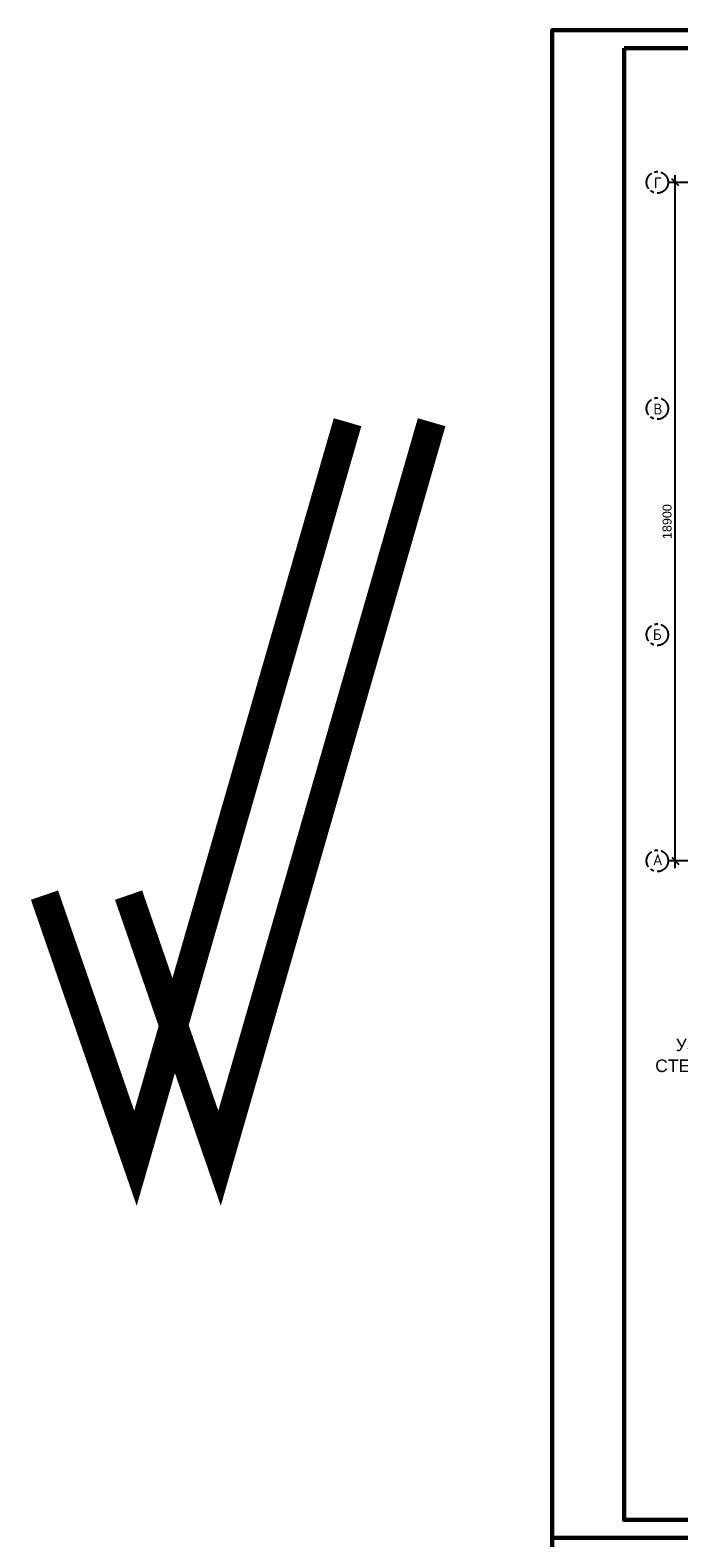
# Model space of a CAD drawing. Header units: millimetres. Extents: x 2063114 to 14983986, y -126020516 to 213791.
# Tile 459 of 656: x 2305842 to 2323918, y -781001 to -739001. Entities that reach past the tile are written whole.
import ezdxf

# ---------------------------------------------------------------- set-up
doc = ezdxf.new("R2010")
doc.units = ezdxf.units.MM
doc.linetypes.add('ACAD_ISO10W100', pattern=[18, 12, -3, 0, -3])
doc.linetypes.add('осевая', pattern=[50.8, 31.75, -6.35, 6.35, -6.35])
doc.layers.get('Defpoints').update_dxf_attribs({"color": 6, "lineweight": 35})
doc.layers.add('_print', color=6, linetype='Continuous', lineweight=60, plot=False)
doc.layers.add('пунктир', color=1, linetype='ACAD_ISO10W100')
doc.layers.add('раз.нар', color=250, linetype='Continuous', lineweight=20)
doc.layers.add('РАЗМЕР АР', color=150, linetype='Continuous', lineweight=20)
doc.styles.get("Standard").update_dxf_attribs({"font": 'arial.ttf'})
doc.styles.add('СПДС', font='isocpeur.ttf')
doc.dimstyles.new('STANDARD$0', dxfattribs={"dimtxt": 250, "dimasz": 200, "dimexe": 200, "dimexo": 300, "dimgap": 100, "dimtad": 1, "dimdec": 0, "dimzin": 1, "dimdsep": 46, "dimtxsty": 'Standard', "dimblk1": 'OBLIQUE', "dimblk2": 'OBLIQUE', "dimsah": 1, "dimcen": 2.5, "dimdle": 200, "dimadec": 0, "dimazin": 0, "dimtfac": 1, "dimtdec": 0, "dimtmove": 0, "dimatfit": 3, "dimldrblk": 'OBLIQUE', "dimfxl": 600, "dimfxlon": 1, "dimtolj": 1, "dimtzin": 1, "dimarcsym": 0})

# ---------------------------------------------------------------- blocks, each defined once
blk = doc.blocks.new('*U1590')
at = {"color": 0, "ltscale": 25}
blk.add_lwpolyline([(-59400, 42000), (0, 42000), (0, 0), (-59400, 0)], close=True, dxfattribs=at)
at = {"color": 0, "lineweight": 60, "ltscale": 25}
blk.add_lwpolyline([(-57400, 41500), (-500, 41500), (-500, 500), (-57400, 500)], close=True, dxfattribs=at)
blk = doc.blocks.new('_Oblique')
at = {"color": 0, "linetype": 'ByBlock', "lineweight": -2}
blk.add_line((-0.5, -0.5), (0.5, 0.5), dxfattribs=at)
blk = doc.blocks.new('*D2328')
at = {"layer": 'Defpoints', "color": 0, "lineweight": 30, "ltscale": 150, "transparency": 16777216}
for p in [(2323819, -743242), (2327417, -743242), (2327417, -762142)]:
    blk.add_point(p, dxfattribs=at)
at = {"layer": 'РАЗМЕР АР', "color": 0, "lineweight": -2, "ltscale": 150, "transparency": 16777216}
for p, q in [((2324419, -743242), (2323619, -743242)), ((2323819, -762342), (2323819, -743042)), ((2324419, -762142), (2323619, -762142))]:
    blk.add_line(p, q, dxfattribs=at)
at = {"layer": 'РАЗМЕР АР', "color": 0, "lineweight": -2, "ltscale": 150, "transparency": 16777216, "xscale": 200, "yscale": 200, "zscale": 200}
for p, rotation in [((2323819, -743242), 90), ((2323819, -762142), 270)]:
    blk.add_blockref('_Oblique', p, dxfattribs=dict(at, rotation=rotation))
at = {"layer": 'РАЗМЕР АР', "color": 0, "ltscale": 150, "transparency": 16777216, "insert": (2323591, -752692), "char_height": 250, "attachment_point": 5, "rotation": 90}
blk.add_mtext('\\A1;18900', dxfattribs=at)

msp = doc.modelspace()

# ---------------------------------------------------------------- linework, layer by layer
at = {"layer": '_print', "ltscale": 100}
for points in [[(2379792.08613, -781001.43901), (2320392.08613, -781001.43901), (2320392.08613, -739001.43901), (2379792.08613, -739001.43901)], [(2379792.08613, -823001.43901), (2320392.08613, -823001.43901), (2320392.08613, -781001.43901), (2379792.08613, -781001.43901)]]:
    msp.add_lwpolyline(points, close=True, dxfattribs=at)
at = {"layer": 'пунктир', "linetype": 'осевая', "ltscale": 15}
for centre in [(2323319.13546, -743242.19949), (2323319.13546, -749542.19949), (2323319.13546, -755842.19949), (2323319.13546, -762142.19949)]:
    msp.add_circle(centre, 300, dxfattribs=at)
at = {"layer": 'раз.нар', "color": 253, "const_width": 800}
for points in [[(2306242.32926, -763096.46424), (2308776.65234, -770427.9218), (2314686.467, -749923.0548)], [(2308585.15234, -763096.46424), (2311119.47542, -770427.9218), (2317029.29008, -749923.0548)]]:
    msp.add_lwpolyline(points, dxfattribs=at)

# ---------------------------------------------------------------- block references
msp.add_blockref('*U1590', (2379792.08613, -781001.43901))

# ---------------------------------------------------------------- texts
at = {"color": 5, "insert": (2327951.79296, -767852.77939), "char_height": 350, "width": 9514.1027927, "attachment_point": 5}
msp.add_mtext('УЗЛЫ ПРИМЫКАНИЯ КИРПИЧНОЙ СТЕНЫ Т.380 ММ К МОНОЛИТНЫМ Ж/Б КОЛОННАМ ', dxfattribs=at)
at = {"layer": 'пунктир', "char_height": 300, "width": 182.2851193, "attachment_point": 2, "style": 'СПДС'}
for s, insert in [('Г', (2323333.75903, -743105.82893)), ('В', (2323333.75903, -749405.82893)), ('Б', (2323315.72498, -755687.79488)), ('А', (2323329.00126, -761963.18388))]:
    msp.add_mtext(s, dxfattribs=dict(at, insert=insert))

# ---------------------------------------------------------------- dimensions: what is measured, and where the dimension line sits
at = {"layer": 'РАЗМЕР АР', "ltscale": 150}
dim = msp.add_linear_dim(base=(2323819.13546, -743242.19949), p1=(2327416.86693, -762142.19946), p2=(2327416.86663, -743242.19949), angle=90, dimstyle='STANDARD$0', dxfattribs=at)
dim.commit()
dim.dimension.update_dxf_attribs({"geometry": '*D2328', "text_midpoint": (2323591.49222, -752692.19948)})

doc.saveas('drawing.dxf')
